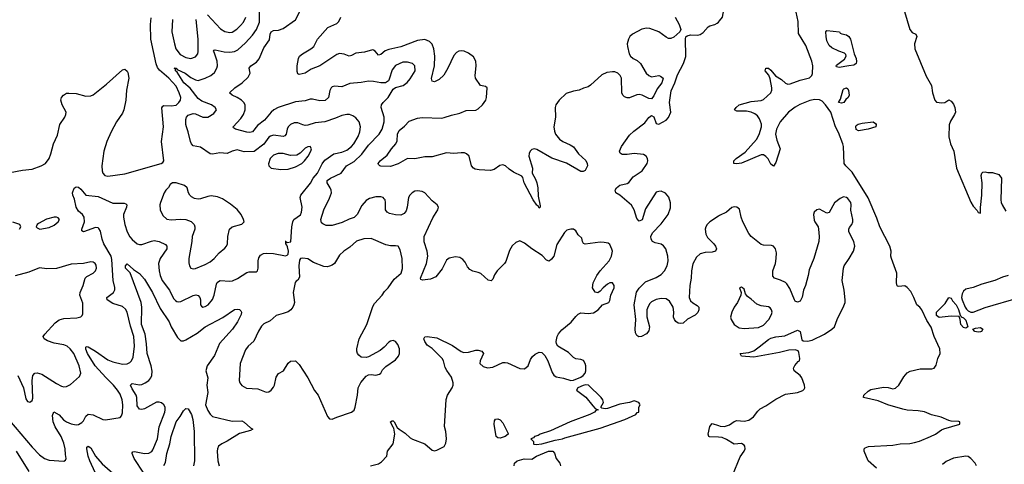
# Model space of a CAD drawing. Header units: inches. Extents: x 1834610 to 2027685, y 642842 to 774116.
# Tile 355 of 632: x 1974267 to 1982346, y 683762 to 687409. Entities that reach past the tile are written whole.
import ezdxf

# ---------------------------------------------------------------- set-up
doc = ezdxf.new("R2010")
doc.units = ezdxf.units.IN
doc.header["$MEASUREMENT"] = 0
doc.layers.add('B9678', color=7, linetype='Continuous')
doc.layers.add('B9688', color=7, linetype='Continuous')

msp = doc.modelspace()

# ---------------------------------------------------------------- linework, layer by layer
at = {"layer": 'B9678', "color": 5}
for points, elevation in [([(1977145.2, 683750), (1977210, 683764.6), (1977236.9, 683783.1), (1977279.5, 683830), (1977285.6, 683870), (1977330.6, 683929.4), (1977345.7, 684010), (1977338, 684058), (1977330, 684064.5), (1977309.7, 684110), (1977322.7, 684117.3), (1977330, 684118.4), (1977340.5, 684110), (1977364.9, 684064.9), (1977380.5, 684050), (1977430, 684017.1), (1977470, 683980.4), (1977490, 683967.4), (1977590.2, 683930.2), (1977650, 683877.3), (1977670, 683873.4), (1977690, 683879.1), (1977750, 683908), (1977763.3, 683936.7), (1977768.7, 683971.3), (1977762.5, 684030), (1977752.1, 684072.1), (1977767.3, 684292.7), (1977776.2, 684330), (1977815.8, 684390), (1977822.6, 684410), (1977823.1, 684430), (1977810, 684476), (1977770.7, 684530.7), (1977757, 684557), (1977743.7, 684610), (1977733.5, 684630), (1977650, 684713), (1977610, 684739.6), (1977590, 684769.6), (1977583.5, 684790), (1977591.5, 684808.5), (1977610, 684811.4), (1977690, 684798.4), (1977816.9, 684736.9), (1977890, 684686), (1977910, 684678.8), (1977950, 684680.6), (1978010, 684699.5), (1978030, 684699.3), (1978058, 684690), (1978073.4, 684670), (1978043.8, 684610), (1978042, 684590), (1978070, 684564.9), (1978105.6, 684554.4), (1978150, 684559.3), (1978230, 684596.4), (1978250, 684598.4), (1978270, 684594.4), (1978370, 684547.3), (1978410, 684544), (1978438, 684570), (1978459.1, 684620.9), (1978474.9, 684645.1), (1978495.3, 684664.7), (1978530, 684682), (1978550, 684679.1), (1978575.8, 684655.8), (1978599.5, 684610), (1978635.1, 684515.1), (1978650, 684494), (1978670, 684479.3), (1978730, 684468.2), (1978790, 684450.3), (1978810, 684451.4), (1978870, 684476.5), (1978890, 684490.3), (1978907.1, 684510), (1978912.9, 684530), (1978910.8, 684570.8), (1978906, 684590), (1978892.7, 684612.7), (1978870, 684621.6), (1978830, 684626.6), (1978810, 684638.4), (1978770, 684679.6), (1978683.7, 684730), (1978672.3, 684750), (1978669.6, 684770), (1978677.6, 684810), (1978687.2, 684832.8), (1978714.3, 684865.7), (1978792.4, 684927.6), (1978830, 684975.3), (1978850, 684993.7), (1978870, 685003.1), (1978930, 684998.6), (1978974.8, 685005.2), (1979012.2, 685027.8), (1979050, 685069), (1979099.5, 685090), (1979110, 685106.8), (1979117.6, 685150), (1979143.6, 685210), (1979143.6, 685230), (1979130.9, 685250.9), (1979110, 685251.5), (1979090, 685239.5), (1979053.4, 685210), (1979030, 685181.2), (1979010, 685169.3), (1978990, 685175.1), (1978967.8, 685210), (1978973.3, 685250), (1979002.6, 685310), (1979030.7, 685349.3), (1979102.6, 685430), (1979123.1, 685470), (1979129.6, 685509.6), (1979126.2, 685526.2), (1979110, 685564), (1979095.1, 685575.1), (1979062.5, 685582.5), (1979030, 685583), (1978906.6, 685566.6), (1978893.2, 685573.2), (1978884, 685590), (1978878, 685618), (1978850, 685644), (1978830, 685677.2), (1978810, 685689.4), (1978788.5, 685691.5), (1978757.6, 685682.4), (1978736.5, 685663.5), (1978674.7, 685565.3), (1978650.3, 685469.7), (1978630, 685443.7), (1978610, 685429.4), (1978590, 685435.1), (1978554.7, 685474.7), (1978469.8, 685529.8), (1978410, 685575.4), (1978370, 685594.5), (1978337.7, 685582.3), (1978306.5, 685553.5), (1978285.4, 685514.6), (1978255, 685425), (1978245.3, 685410), (1978183.9, 685350), (1978163.4, 685316.6), (1978150, 685279.3), (1978134.3, 685265.7), (1978110, 685271.2), (1978050, 685327.4), (1978030, 685336.4), (1977985.2, 685345.2), (1977960.4, 685360.4), (1977940.8, 685380.8), (1977920.8, 685420.8), (1977902, 685442), (1977877.2, 685457.2), (1977843.3, 685463.3), (1977790, 685454), (1977770, 685437.7), (1977734.3, 685365.7), (1977680.6, 685299.4), (1977638.5, 685281.5), (1977571.3, 685271.3), (1977558.9, 685278.9), (1977554.7, 685290), (1977605.4, 685410), (1977614.8, 685470), (1977609.8, 685510), (1977585.7, 685585.7), (1977585.7, 685630), (1977656.8, 685783.2), (1977699.1, 685850), (1977703.6, 685870), (1977692.7, 685890), (1977650, 685923), (1977590, 685989.7), (1977570, 686000.4), (1977530, 686005.4), (1977510, 686002), (1977486.7, 685990), (1977467.4, 685970), (1977457.3, 685950), (1977447.5, 685870), (1977438.3, 685841.7), (1977420.4, 685819.6), (1977394.9, 685805.1), (1977350, 685807), (1977300.4, 685820.4), (1977281.3, 685830), (1977268.7, 685850), (1977268.7, 685910), (1977265.1, 685930), (1977258.8, 685938.8), (1977249.8, 685949.8), (1977230, 685956.8), (1977190, 685956.8), (1977136.4, 685943.6), (1977110, 685926.3), (1977075.2, 685884.8), (1977035.3, 685810), (1977010, 685785.1), (1976970, 685773.3), (1976914.1, 685745.9), (1976830, 685721.5), (1976781.4, 685721.4), (1976753.9, 685733.9), (1976743.9, 685743.9), (1976739.1, 685770), (1976762.2, 685850), (1976810, 685945.5), (1976824.2, 685990), (1976823.4, 686010), (1976815.7, 686030), (1976789.8, 686070), (1976789.8, 686090), (1976816, 686110), (1976905.1, 686150), (1976947.4, 686210), (1977010, 686246.2), (1977073.2, 686306.8), (1977130, 686379.3), (1977215.7, 686470), (1977239.8, 686510), (1977257.3, 686570), (1977256.2, 686610), (1977232, 686690), (1977235.1, 686710), (1977249.6, 686730), (1977291.2, 686770), (1977330, 686839.1), (1977350, 686853), (1977412.1, 686867.9), (1977445.5, 686894.5), (1977470, 686923.8), (1977511.1, 686990), (1977509.6, 687029.6), (1977490, 687049.4), (1977450, 687061.6), (1977410, 687061.3), (1977350, 687032.8), (1977323.6, 686996.4), (1977299.6, 686920.4), (1977291.8, 686908.2), (1977267.6, 686892.4), (1977230, 686890.9), (1977170, 686902.8), (1977130, 686904.1), (1977070, 686892.7), (1976975.5, 686884.5), (1976910, 686856.9), (1976850, 686864.5), (1976830, 686858), (1976823, 686850), (1976811.9, 686828.1), (1976801.8, 686770), (1976773.3, 686746.7), (1976730, 686742.3), (1976670, 686757.8), (1976650, 686756.8), (1976610, 686742.8), (1976530, 686736.3), (1976387.8, 686690), (1976351.3, 686670), (1976330, 686651.3), (1976276.4, 686583.6), (1976219.4, 686540.6), (1976176.4, 686490), (1976156.4, 686483.6), (1976130, 686486.4), (1976039, 686510), (1976022.6, 686522.6), (1976019.6, 686530), (1976082, 686598), (1976103.7, 686630), (1976116.8, 686670), (1976116.4, 686710), (1976106.9, 686730), (1976087.7, 686747.7), (1976050, 686772.1), (1976009.3, 686790), (1975989.2, 686810), (1976033, 686850), (1976092.3, 686890), (1976142, 686938), (1976159.3, 686970), (1976149.5, 687010), (1976162.9, 687030), (1976210, 687061.7), (1976232.3, 687087.7), (1976270, 687179.3), (1976315.7, 687244.3), (1976321.5, 687290), (1976329.8, 687310.2), (1976350, 687320.2), (1976390, 687323), (1976430, 687335.5), (1976531.2, 687408.8), (1976611, 687569)], 240), ([(1974137.3, 684177.3), (1974370, 683903.1), (1974430, 683839.5), (1974470, 683810.3), (1974510, 683795.8), (1974630, 683787.7), (1974643.2, 683796.8), (1974649.3, 683810), (1974642.4, 683842.4), (1974640.4, 683890), (1974630, 683935.1), (1974607.9, 683990), (1974558.3, 684070), (1974541, 684110), (1974536.9, 684163.1), (1974547.8, 684192.2), (1974590, 684167.2), (1974627.5, 684127.5), (1974650, 684111.6), (1974690, 684094.4), (1974730, 684086), (1974750, 684087.5), (1974776.4, 684103.6), (1974790, 684118.7), (1974810, 684156.4), (1974830, 684173.4), (1974870, 684168.2), (1974949.6, 684130.4), (1974970, 684126.9), (1975090, 684146.4), (1975101.7, 684158.3), (1975110, 684184.7), (1975114, 684250), (1975108.3, 684290), (1975090, 684336.4), (1975070.6, 684370), (1975037, 684410), (1974973, 684473), (1974886.6, 684570), (1974823.1, 684670), (1974810, 684706.6), (1974810, 684722), (1974812.7, 684727.3), (1974830, 684725.3), (1974890, 684689.4), (1974990, 684620.1), (1975030, 684601.4), (1975110, 684582.5), (1975150, 684586), (1975170, 684596), (1975184, 684610), (1975198.7, 684641.3), (1975209.2, 684730), (1975204.2, 684810), (1975176.1, 684896.1), (1975149.3, 685009.3), (1975135.8, 685035.8), (1975110, 685055.3), (1975030, 685081.8), (1974985.6, 685110), (1974982.4, 685130), (1975035.3, 685170), (1975047.4, 685192.6), (1975047.1, 685212.9), (1975033.1, 685270), (1975022.8, 685442.8), (1975017.5, 685470), (1974956.1, 685570), (1974942.5, 685610), (1974930, 685674), (1974917.2, 685697.2), (1974910, 685702.9), (1974890, 685703.5), (1974791.3, 685670), (1974778, 685678), (1974776.2, 685690), (1974798, 685750), (1974795.6, 685790), (1974781.7, 685810), (1974750, 685837.3), (1974729.2, 685870), (1974718, 685938), (1974703.7, 685970), (1974701.2, 685990), (1974713.2, 686026.8), (1974730, 686038), (1974750, 686034), (1974770, 686019.3), (1974810.3, 685970.3), (1974910, 685957.8), (1975030, 685903.5), (1975123.4, 685903.4), (1975137.4, 685897.4), (1975144.9, 685890), (1975142, 685870), (1975119.6, 685810), (1975118.3, 685790), (1975128.4, 685730), (1975149.5, 685670), (1975170, 685629.1), (1975190, 685605.3), (1975230, 685571.4), (1975250, 685564.7), (1975270, 685564.3), (1975347.2, 685592.8), (1975370, 685596.6), (1975410.4, 685590), (1975463.8, 685563.8), (1975474.6, 685550), (1975473.4, 685530), (1975420.9, 685450), (1975406.3, 685410), (1975410.3, 685349.7), (1975420.2, 685310), (1975436.8, 685270), (1975496.5, 685190), (1975530, 685123.1), (1975544.7, 685104.7), (1975557.5, 685097.5), (1975570, 685094.2), (1975590, 685096.8), (1975690, 685145.5), (1975711.2, 685151.2), (1975730, 685146), (1975744.4, 685130), (1975750.4, 685110), (1975750.6, 685070.6), (1975758, 685058), (1975770, 685050.8), (1975790, 685055.5), (1975813.6, 685070), (1975850, 685113), (1975863.8, 685150), (1975880.8, 685239.2), (1975886.8, 685253.2), (1975897.7, 685262.3), (1975910.8, 685269.2), (1975990, 685264.1), (1976012.2, 685267.8), (1976053.2, 685286.8), (1976130, 685335.3), (1976150, 685341.3), (1976210, 685340.5), (1976218.4, 685350), (1976223, 685370), (1976224.7, 685430), (1976230, 685456), (1976243.7, 685476.3), (1976268.5, 685491.5), (1976290, 685494.6), (1976350, 685491.3), (1976447.5, 685472.5), (1976462.5, 685477.5), (1976470, 685486), (1976472, 685510), (1976465.1, 685545.1), (1976460.2, 685560.2), (1976449.3, 685570.7), (1976449.3, 685589.3), (1976446, 685590), (1976452, 685590), (1976461, 685581), (1976491.9, 685588.1), (1976499.7, 685710), (1976507.9, 685752.1), (1976516.3, 685770), (1976570, 685809.1), (1976579.8, 685830), (1976584.8, 685870), (1976568.9, 685950), (1976573.8, 685970), (1976652.2, 686067.8), (1976675.6, 686110), (1976710.6, 686150), (1976750, 686227.4), (1976770, 686256), (1976843.7, 686310), (1976910, 686322.9), (1976950, 686338.8), (1976990, 686368.2), (1977008.5, 686390), (1977043.7, 686450), (1977058.6, 686490), (1977062, 686530), (1977051.7, 686571.7), (1977023.8, 686603.8), (1977000.9, 686620.9), (1976972.1, 686632.1), (1976952.5, 686632.5), (1976910, 686623.1), (1976859.5, 686600.5), (1976769.6, 686570.4), (1976690, 686563.9), (1976630, 686543.4), (1976610, 686541.3), (1976590, 686545.4), (1976550, 686562), (1976518.3, 686561.7), (1976490.2, 686549.8), (1976470.3, 686530), (1976461.2, 686510), (1976453.8, 686470), (1976443.5, 686456.5), (1976430, 686449.9), (1976350, 686462.2), (1976325.1, 686454.9), (1976310, 686444.2), (1976270, 686388.8), (1976190, 686328.4), (1976110, 686326.1), (1976050, 686341.8), (1976010, 686331.7), (1975970, 686311), (1975910, 686317.5), (1975850, 686306), (1975830, 686309.1), (1975750, 686364.1), (1975690, 686375), (1975676.2, 686390), (1975667.5, 686410), (1975649.9, 686489.9), (1975634.5, 686530), (1975629.9, 686550), (1975629.8, 686590), (1975636.8, 686610), (1975650, 686624.7), (1975690, 686638.4), (1975710, 686635.9), (1975770, 686609.3), (1975810, 686610.2), (1975861, 686639), (1975881.6, 686670), (1975871.5, 686690), (1975841.6, 686710), (1975761.7, 686741.7), (1975730, 686763.1), (1975666.8, 686846.8), (1975613.3, 686890), (1975559.7, 686979.7), (1975546.6, 686990), (1975545.6, 687005.6), (1975535.3, 687010), (1975550, 687012.4), (1975560.2, 687000.2), (1975624.4, 686970), (1975670, 686934.5), (1975710, 686914.6), (1975730, 686910.1), (1975790, 686928.2), (1975835.8, 686950), (1975864.9, 686975.1), (1975884.5, 687010), (1975889.9, 687030), (1975887.3, 687070), (1975863.5, 687143.5), (1975857.6, 687150), (1975861.4, 687158.6), (1975870, 687161.3), (1975945.8, 687145.8), (1975990, 687143.8), (1976030, 687148.8), (1976057.5, 687162.5), (1976120.1, 687219.9), (1976177.3, 687282.7), (1976210.5, 687329.5), (1976234, 687390), (1976233.7, 687490)], 260), ([(1974190, 686155.9), (1974290, 686175.2), (1974370, 686182.9), (1974442, 686210), (1974477.6, 686230), (1974508, 686270), (1974523, 686310), (1974544.7, 686390), (1974577, 686463), (1974595.8, 686550), (1974638.4, 686610), (1974645.1, 686630), (1974647, 686650), (1974615.6, 686710), (1974604.7, 686750), (1974609.7, 686770), (1974626.3, 686790), (1974650, 686805.7), (1974670, 686807.6), (1974730, 686802.6), (1974810, 686781.7), (1974850, 686784.2), (1974870, 686793.7), (1974980.4, 686879.6), (1975110, 686998.8), (1975130, 687002.8), (1975150, 686986), (1975155.3, 686975.3), (1975162.4, 686930), (1975144.2, 686830), (1975138.3, 686750), (1975120.9, 686670), (1975110, 686642.7), (1975060.3, 686570), (1975016.9, 686490), (1974983.2, 686410), (1974956.9, 686330), (1974939.6, 686210), (1974942.6, 686170), (1974948.9, 686150), (1974966, 686130), (1974990, 686125), (1975130, 686144.4), (1975428, 686230), (1975442, 686238), (1975449.3, 686250.7), (1975431.7, 686410), (1975447.7, 686530), (1975433.8, 686686.2), (1975440.5, 686699.5), (1975450, 686704.9), (1975510, 686702.2), (1975550, 686709.1), (1975573.8, 686730), (1975585.8, 686750), (1975588.2, 686770), (1975575.7, 686810), (1975550, 686862.6), (1975490, 686930.4), (1975414.8, 686994.8), (1975397.6, 687017.6), (1975385.7, 687045.7), (1975343.2, 687250), (1975339.9, 687370), (1975344.7, 687424.7)], 280), ([(1975809.2, 687450), (1975913.9, 687333.9), (1975951, 687311), (1975990, 687303.9), (1976010, 687306.9), (1976048.6, 687331.4), (1976078.8, 687361.2), (1976102.9, 687390), (1976123.7, 687430)], 280), ([(1979645.4, 687430), (1979676.9, 687370), (1979690.6, 687329.4), (1979682.8, 687310), (1979634.9, 687265.1), (1979610, 687254.7), (1979590, 687256), (1979570, 687264.8), (1979510, 687308.8), (1979436.5, 687336.5), (1979410, 687339.6), (1979372.2, 687330), (1979294.9, 687290), (1979272.8, 687270), (1979261.8, 687250), (1979252.1, 687210), (1979254, 687190), (1979268.3, 687130), (1979279.1, 687110), (1979300.3, 687090), (1979333.1, 687073.1), (1979361.6, 687050), (1979408.1, 686970), (1979430, 686950.3), (1979450, 686941.6), (1979510.3, 686950.3), (1979525.8, 686945.8), (1979546, 686930), (1979536.3, 686890), (1979496.9, 686843.1), (1979470, 686784), (1979450, 686759), (1979430, 686761.2), (1979373.2, 686790), (1979350, 686795.3), (1979330, 686792.9), (1979270, 686768.7), (1979250, 686768.6), (1979230, 686776.9), (1979215.8, 686790), (1979207, 686810), (1979204.7, 686930), (1979194.1, 686950), (1979175, 686970), (1979150, 686980.2), (1979130, 686982.4), (1979084.7, 686975.3), (1979044.6, 686955.4), (1978950, 686871.2), (1978930, 686858.3), (1978893, 686847), (1978858.8, 686830), (1978810, 686823.1), (1978750, 686803.8), (1978693.4, 686750), (1978666.9, 686710), (1978661.2, 686690), (1978663.6, 686610), (1978648.5, 686530), (1978654.2, 686494.2), (1978663.9, 686470), (1978697.3, 686430), (1978722.3, 686410), (1978783.8, 686383.8), (1978810, 686364.9), (1978851.6, 686310), (1978913.3, 686253.3), (1978923.5, 686230), (1978925.6, 686210), (1978907.9, 686172.1), (1978890, 686163.9), (1978870, 686165), (1978753.3, 686233.3), (1978633.6, 686273.6), (1978510, 686343.8), (1978490, 686348.4), (1978470, 686343.6), (1978456.4, 686330), (1978447.5, 686312.5), (1978445.3, 686290), (1978473.8, 686190), (1978471.8, 686150), (1978499.5, 686099.5), (1978509.4, 686070), (1978517.1, 686030), (1978520.5, 685960.5), (1978537.5, 685882.5), (1978538, 685870), (1978530, 685864), (1978521.5, 685881.5), (1978510, 685887.3), (1978479.8, 685930), (1978406.2, 686070), (1978394.3, 686114.3), (1978385.7, 686125.7), (1978318.4, 686158.4), (1978282.2, 686182.2), (1978252.7, 686210), (1978230, 686217.2), (1978207.8, 686212.2), (1978159.8, 686180.2), (1978130, 686172.5), (1978036.2, 686176.2), (1978002.8, 686182.8), (1977989.8, 686190), (1977974.1, 686210), (1977953.8, 686290), (1977933, 686310), (1977916.4, 686316.4), (1977890, 686317.8), (1977830, 686310.6), (1977770, 686316.5), (1977650, 686284.5), (1977590, 686284.2), (1977510, 686267.3), (1977450, 686269.6), (1977373.7, 686226.3), (1977310, 686204), (1977230, 686208.2), (1977222, 686210), (1977210, 686222), (1977208, 686230), (1977225.6, 686250), (1977283.3, 686296.7), (1977318.7, 686350), (1977352, 686390), (1977364.6, 686415.4), (1977368.1, 686470), (1977380, 686500), (1977424.9, 686535.1), (1977462.7, 686577.3), (1977530, 686600.7), (1977570, 686607.5), (1977730, 686601.8), (1977750, 686605.7), (1977810, 686627.1), (1977878, 686642), (1977930, 686664.4), (1978010, 686667.8), (1978030, 686676.5), (1978064, 686710), (1978092.2, 686750), (1978097.7, 686770), (1978102, 686850), (1978090, 686862), (1978048.3, 686868.3), (1978007.6, 686930), (1978003.5, 686950), (1978013.6, 687030), (1978008.9, 687070), (1977990, 687104.7), (1977950, 687135.6), (1977913.2, 687150), (1977890, 687153.3), (1977869.3, 687150.7), (1977850, 687138.7), (1977830, 687116.2), (1977780.2, 687010), (1977746.1, 686953.9), (1977710, 686918.4), (1977670, 686899.1), (1977650, 686904.5), (1977647.1, 686927.1), (1977669.9, 687030.1), (1977673.5, 687110), (1977664.9, 687170), (1977650, 687207), (1977630, 687229.1), (1977590, 687245.3), (1977530, 687239.3), (1977393.5, 687186.5), (1977295.2, 687164.8), (1977266.9, 687153.1), (1977230, 687123.9), (1977210, 687118.9), (1977184.2, 687150), (1977170, 687160.2), (1977160.6, 687160.6), (1977096.5, 687143.5), (1977026.2, 687133.8), (1976990, 687115.6), (1976970, 687110.5), (1976930, 687125.5), (1976890, 687131.1), (1976870, 687123), (1976730.4, 687029.6), (1976657.2, 687002.8), (1976610, 686969.8), (1976560.7, 686960.7), (1976550, 686964), (1976543, 686983), (1976544, 687030), (1976553.6, 687090), (1976562.9, 687110), (1976587.6, 687130), (1976657, 687170), (1976679.5, 687190), (1976711.8, 687250), (1976794, 687346), (1976870, 687377.6), (1976886.6, 687393.4), (1976902, 687430)], 220), ([(1975520.1, 687410), (1975516, 687310), (1975536, 687210), (1975549.4, 687170), (1975584.8, 687124.8), (1975630, 687098.8), (1975670, 687090.2), (1975710, 687104.4), (1975728.8, 687130), (1975732.4, 687147.6), (1975731.3, 687248.7), (1975713.8, 687410)], 280), ([(1980000, 685796.4), (1979930, 685751.6), (1979908.4, 685730), (1979895.9, 685710), (1979890.2, 685690), (1979896.2, 685650), (1979910, 685622.6), (1979963.6, 685570), (1979977.3, 685550), (1979983.1, 685530), (1979974.9, 685510), (1979950, 685502.5), (1979890, 685499.5), (1979850, 685488.7), (1979819, 685461), (1979790, 685405.1), (1979778.6, 685350), (1979777.2, 685290), (1979764.5, 685230), (1979761.1, 685130), (1979770, 685103.6), (1979790, 685085.6), (1979825.7, 685065.7), (1979839.6, 685050), (1979839.7, 685030), (1979830, 685006), (1979810, 684986), (1979747.6, 684952.4), (1979710, 684919.6), (1979690, 684916.4), (1979670, 684921), (1979650, 684934.7), (1979639.2, 684950), (1979632.8, 684970), (1979635, 685010), (1979629.8, 685050), (1979599.2, 685099.2), (1979570, 685118.2), (1979530, 685120.7), (1979490, 685114.3), (1979450, 685093.8), (1979438, 685082), (1979422.3, 685057.7), (1979413.6, 685030), (1979411.8, 684971.8), (1979435.3, 684890), (1979430, 684857.2), (1979410, 684832), (1979370, 684809.6), (1979347.5, 684807.5), (1979330, 684817.2), (1979320.6, 684840.6), (1979316, 684870), (1979323.1, 684950), (1979309.8, 685069.8), (1979327.2, 685172.8), (1979350, 685207.6), (1979402, 685258), (1979490, 685294.8), (1979530, 685319.2), (1979558.1, 685350), (1979580.4, 685390), (1979586.8, 685430), (1979584.1, 685470), (1979567.2, 685530), (1979550, 685553.7), (1979530, 685567.1), (1979479.9, 685579.9), (1979460.3, 685590), (1979447.7, 685610), (1979446.6, 685630), (1979459.2, 685660.8), (1979530, 685734.7), (1979586.6, 685810), (1979605.8, 685865.8), (1979606.6, 685906.6), (1979592.8, 685952.8), (1979564.7, 685984.7), (1979530, 686001.1), (1979510, 686000.4), (1979490, 685993.5), (1979402.8, 685857.2), (1979373, 685767), (1979350, 685757), (1979330, 685779.5), (1979308.1, 685850), (1979287, 685887), (1979189.8, 685969.8), (1979159.5, 685990), (1979151.5, 686010), (1979162.6, 686030), (1979190, 686052.6), (1979250, 686065.4), (1979266.2, 686073.8), (1979299.8, 686120.2), (1979374, 686170), (1979416.4, 686230), (1979422, 686250), (1979418, 686270), (1979406.9, 686290), (1979384, 686304), (1979310, 686310.7), (1979250, 686302.2), (1979210, 686302.9), (1979194, 686314), (1979189.7, 686330), (1979203.5, 686370), (1979270, 686462), (1979305.3, 686494.7), (1979396, 686564), (1979430, 686607.3), (1979450, 686622.8), (1979470, 686611), (1979490, 686558), (1979510, 686550.7), (1979570, 686586), (1979590, 686605.7), (1979608.7, 686650), (1979598, 686730), (1979613.6, 686826.4), (1979642.6, 686890), (1979664.1, 686955.9), (1979714, 687050), (1979731.9, 687108.1), (1979729.3, 687250.7), (1979732.9, 687267.1), (1979743.2, 687276.8), (1979770, 687284.9), (1979830, 687281.7), (1979850, 687286.3), (1979875.3, 687304.7), (1979915.6, 687350), (1979930, 687359), (1979970, 687369.2), (1979990, 687379.6), (1980000, 687389)], 220), ([(1974265.2, 685690), (1974277.2, 685710), (1974268.9, 685728.9), (1974210, 685749.2)], 280), ([(1974252, 684490), (1974299.5, 684390), (1974318, 684298), (1974330, 684278), (1974350, 684271.3), (1974370, 684286), (1974375.6, 684304.4), (1974368.5, 684448.5), (1974374.5, 684490), (1974390, 684508.9), (1974410, 684513), (1974450, 684502), (1974570, 684424), (1974610, 684402.6), (1974630, 684398), (1974650, 684400.3), (1974684.6, 684415.4), (1974758.9, 684481.1), (1974767.8, 684510), (1974754.5, 684570), (1974710, 684669.6), (1974681.1, 684710), (1974657.6, 684730), (1974630, 684742.7), (1974550, 684756.8), (1974496, 684776), (1974467.8, 684790), (1974459.1, 684810), (1974471.9, 684830), (1974557.5, 684922.5), (1974590, 684947.9), (1974630, 684958), (1974736.2, 684963.8), (1974768.3, 684971.7), (1974778.5, 684981.5), (1974785.1, 684994.9), (1974786.2, 685013.8), (1974783.8, 685083.8), (1974760.4, 685150), (1974762.2, 685170), (1974787.7, 685230), (1974804.7, 685290), (1974817.2, 685302.8), (1974870.7, 685329.3), (1974890, 685348.4), (1974898.3, 685370), (1974894.9, 685394.9), (1974886, 685410), (1974870, 685418.7), (1974850, 685422.4), (1974789.5, 685409.5), (1974690, 685403.9), (1974570, 685369), (1974490, 685365.3), (1974430, 685373.6), (1974342.9, 685337.1), (1974230, 685307.6)], 280), ([(1975284.2, 683690), (1975206.9, 683810), (1975189, 683850), (1975190, 683856), (1975195.3, 683864.7), (1975210, 683867.6), (1975290, 683851.1), (1975327.7, 683852.3), (1975350, 683866.7), (1975359.9, 683880.1), (1975396.5, 683970), (1975410.6, 684070), (1975456.5, 684190), (1975461.5, 684210), (1975460.3, 684230), (1975449.8, 684249.8), (1975430, 684265.1), (1975410, 684271.6), (1975390, 684271.7), (1975290, 684216.4), (1975270, 684211.2), (1975250, 684213.3), (1975230, 684241.2), (1975227.8, 684310), (1975221.8, 684330), (1975190, 684379.7), (1975177.4, 684410), (1975190, 684424.9), (1975250, 684413.7), (1975270, 684417.3), (1975296.8, 684430), (1975325.3, 684450), (1975343.1, 684470), (1975350.7, 684490), (1975353.4, 684526.6), (1975346.5, 684570), (1975312, 684670), (1975308.3, 684750), (1975295.5, 684830), (1975267.1, 684910), (1975267.9, 685050), (1975263.6, 685090), (1975172.9, 685332.9), (1975136, 685370), (1975134, 685390), (1975150, 685406), (1975199.9, 685359.9), (1975250, 685327.2), (1975290, 685281.5), (1975356, 685170), (1975419, 685039), (1975493.8, 684930), (1975510.3, 684890), (1975561.6, 684801.6), (1975590, 684775.5), (1975610, 684774.5), (1975630, 684782.7), (1975722.3, 684837.7), (1975790, 684889.4), (1975933.9, 684966.1), (1976030, 685030.5), (1976050, 685034.9), (1976070, 685032.7), (1976082, 685022), (1976087.3, 685010), (1976084.4, 684990), (1976055, 684930), (1976013.4, 684870), (1975906.7, 684753.3), (1975864.7, 684655.3), (1975805.7, 684570), (1975795.3, 684530), (1975810.4, 684470), (1975802.6, 684410), (1975811.3, 684350), (1975792.3, 684250), (1975810, 684202.6), (1975830, 684172), (1975850, 684154.3), (1976010, 684116.9), (1976090, 684118.3), (1976110, 684107.2), (1976160.8, 684060.8), (1976178.8, 684050), (1976161.6, 684038.4), (1976070, 684013.3), (1975970, 683951.6), (1975924.9, 683930), (1975899.5, 683910), (1975889, 683890), (1975886.3, 683870), (1975894, 683790), (1975904.6, 683750)], 240), ([(1975450, 683752.4), (1975462.3, 683777.7), (1975473.3, 683850), (1975500.2, 683930), (1975510.6, 683990), (1975549.8, 684110), (1975584.7, 684155.3), (1975610, 684201), (1975630, 684221), (1975650, 684218), (1975676.4, 684170), (1975688.3, 684128.3), (1975698, 684030), (1975702.5, 683790), (1975693, 683750)], 220), ([(1980000, 683983.3), (1979927.8, 683987.8), (1979922.7, 683990), (1979916.3, 684010), (1979930, 684070.8), (1979950, 684095.8), (1980000, 684079.6)], 220), ([(1974239, 683870), (1974342.5, 683702.5)], 240), ([(1974917.6, 683630), (1974841.4, 683790), (1974828.1, 683830), (1974816.9, 683890), (1974818, 683902), (1974829.5, 683910.5), (1974850, 683895.8), (1974890.1, 683830), (1974944.9, 683764.9), (1975122.2, 683610)], 240), ([(1978323.8, 683750), (1978326.6, 683770), (1978349.2, 683790), (1978406.4, 683806.4), (1978470, 683804.9), (1978508.3, 683830), (1978606.4, 683870), (1978642.4, 683870), (1978654.2, 683854.2), (1978669.1, 683810), (1978697.6, 683770), (1978704.9, 683750)], 220)]:
    msp.add_lwpolyline(points, dxfattribs=dict(at, elevation=elevation))
for points, elevation in [([(1976650, 686369), (1976630, 686366.6), (1976610, 686356.2), (1976567.2, 686312.8), (1976541.3, 686298.7), (1976490, 686294.4), (1976430, 686310.6), (1976387.8, 686312.2), (1976350, 686297.2), (1976321.8, 686270), (1976307.5, 686227.5), (1976310.3, 686210.3), (1976330, 686192.4), (1976410, 686180.4), (1976470, 686183.8), (1976530, 686201.7), (1976581.6, 686230), (1976604.2, 686250), (1976634.3, 686290), (1976656.3, 686330), (1976660.9, 686350)], 280), ([(1975521, 686070), (1975502.6, 686057.4), (1975487.8, 686032.2), (1975464.9, 686010), (1975452.2, 685990), (1975422, 685910), (1975418, 685890), (1975420.3, 685850), (1975441.8, 685801.8), (1975473, 685773), (1975510, 685766.3), (1975585.9, 685774.1), (1975630, 685769.3), (1975673.2, 685753.2), (1975697.8, 685730), (1975705, 685710), (1975704.2, 685690), (1975681.4, 685630), (1975680.2, 685590), (1975655.8, 685450), (1975654.9, 685414.9), (1975659.1, 685390), (1975670, 685371), (1975690, 685365.5), (1975710, 685368.2), (1975790, 685400.3), (1975830, 685423.1), (1975863.6, 685450), (1975904.4, 685495.6), (1975950, 685534.4), (1975964.2, 685550), (1975970.9, 685569.1), (1975975.6, 685630), (1975988.2, 685691.8), (1976010, 685708.9), (1976090, 685731.5), (1976108.5, 685750), (1976104.5, 685770), (1976084.1, 685810), (1976051.3, 685851.3), (1975996.7, 685896.7), (1975930, 685939.6), (1975890, 685956.9), (1975836.7, 685963.3), (1975810, 685959.8), (1975750, 685940.9), (1975730, 685938), (1975702.2, 685942.2), (1975675.9, 685955.9), (1975662.4, 685970), (1975651.2, 685990), (1975640.5, 686030), (1975620.5, 686050), (1975550.3, 686069.7)], 280), ([(1974549.7, 685789.7), (1974487.8, 685772.2), (1974421.6, 685738.4), (1974410.4, 685730), (1974402.4, 685710), (1974410, 685701.6), (1974431.8, 685691.8), (1974510, 685705), (1974550, 685723.2), (1974582.4, 685750), (1974593, 685770), (1974583.9, 685783.9), (1974569.7, 685789.7)], 280), ([(1977150, 685614.5), (1977090, 685610.8), (1977030, 685593.1), (1976976.1, 685543.9), (1976927, 685510), (1976890, 685476.3), (1976850.2, 685409.8), (1976830, 685395.8), (1976808.1, 685388.1), (1976790, 685383.1), (1976763.3, 685383.3), (1976678.6, 685418.6), (1976630, 685446.2), (1976590, 685453.7), (1976570.4, 685449.6), (1976563.4, 685436.6), (1976558, 685390), (1976562, 685298), (1976550, 685272.7), (1976535.5, 685264.5), (1976527.2, 685252.8), (1976512, 685170), (1976520.9, 685090), (1976517.4, 685070), (1976507.4, 685050), (1976490.9, 685029.1), (1976470, 685013.3), (1976430, 684998), (1976370, 684983.7), (1976322.3, 684937.7), (1976270, 684913), (1976250, 684894), (1976225.3, 684854.7), (1976187.3, 684772.7), (1976141.3, 684730), (1976118.6, 684701.4), (1976074.7, 684590), (1976067.6, 684450), (1976074, 684430), (1976089, 684409), (1976127.3, 684387.3), (1976222, 684382), (1976290, 684352.7), (1976310, 684357.1), (1976330, 684370.4), (1976350, 684393.4), (1976358.9, 684410), (1976370, 684478), (1976390, 684507.3), (1976431.8, 684528.2), (1976469.6, 684590.4), (1976490, 684607.3), (1976530.4, 684610.4), (1976560.9, 684580.9), (1976630.6, 684470), (1976687.1, 684367.1), (1976714.8, 684330), (1976793.5, 684153.5), (1976810, 684136.3), (1976830, 684132.7), (1976870, 684148.8), (1976989.7, 684190.3), (1977010, 684207.3), (1977018.7, 684230), (1977038, 684330), (1977043, 684390), (1977066.1, 684433.9), (1977110, 684484.9), (1977130, 684497.1), (1977150, 684499.5), (1977190, 684494), (1977218.3, 684501.7), (1977229.6, 684510), (1977243.6, 684536.4), (1977270, 684564.9), (1977350, 684619.5), (1977374.7, 684650), (1977382.4, 684670), (1977382.9, 684710), (1977370, 684744), (1977350, 684769.3), (1977330, 684777), (1977310, 684772.3), (1977296.7, 684763.3), (1977257.3, 684722.7), (1977223.9, 684696.1), (1977130, 684642.4), (1977110, 684636.9), (1977070, 684642), (1977050, 684656), (1977039.5, 684670), (1977033.6, 684690), (1977032.8, 684710), (1977051.9, 684790), (1977116.3, 684910), (1977163.7, 685056.3), (1977179.2, 685080.8), (1977242.2, 685150), (1977260.7, 685179.3), (1977290.9, 685209.1), (1977340.4, 685279.6), (1977397.2, 685330), (1977408.1, 685368.1), (1977406.3, 685450), (1977390, 685521.2), (1977371.8, 685550), (1977350, 685554.7), (1977310, 685553.6), (1977270, 685562.9)], 260), ([(1978910, 684413.7), (1978890, 684409.6), (1978846.8, 684390), (1978836, 684370), (1978913.5, 684313.5), (1978970, 684240.7), (1978990, 684221), (1979012, 684210), (1978995.5, 684204.5), (1978982, 684190), (1978944.9, 684170), (1978783.7, 684110), (1978622.3, 684037.7), (1978538.8, 684010), (1978521.7, 683998.3), (1978491.3, 683990), (1978482, 683978), (1978462, 683970), (1978482, 683950), (1978482, 683930), (1978486.8, 683926.8), (1978504.5, 683924.5), (1978550, 683929.3), (1978660.7, 683959.3), (1978720.9, 683970), (1978741.1, 683978.9), (1979030, 684058.4), (1979233.2, 684130), (1979322, 684170), (1979334, 684186), (1979346, 684190), (1979348, 684230), (1979358, 684250), (1979356.4, 684256.4), (1979346, 684270), (1979310, 684282), (1979270, 684269), (1979190, 684256), (1979090, 684220.7), (1979070, 684218), (1979042.7, 684222.7), (1979035.3, 684230), (1979057.2, 684270), (1979052.7, 684290), (1979038, 684310), (1978932.7, 684410)], 240), ([(1978210, 683977.5), (1978190, 683979.3), (1978176, 683990), (1978161.1, 684090), (1978162, 684118), (1978170, 684133.4), (1978190, 684135.8), (1978210, 684128), (1978230, 684102), (1978274, 684014), (1978274.7, 684010), (1978250, 683989)], 220)]:
    msp.add_lwpolyline(points, close=True, dxfattribs=dict(at, elevation=elevation))
at = {"layer": 'B9688', "color": 5}
for points, elevation in [([(1980000, 687389), (1980010, 687398.3), (1980032.9, 687430), (1980044.8, 687490), (1980042.5, 687530), (1980033.9, 687553.9), (1980000, 687611.4)], 220), ([(1981298.3, 683730), (1981229.7, 683790), (1981196, 683870), (1981197.2, 683890), (1981203.3, 683896.7), (1981232.3, 683907.7), (1981430, 683918.3), (1981491.1, 683928.9), (1981570, 683931.4), (1981610, 683940.2), (1981650, 683951.6), (1981739.7, 683990), (1981780.5, 684010), (1981830, 684045), (1981850, 684053.8), (1981981.2, 684090), (1981981.2, 684110), (1981973.5, 684113.5), (1981910, 684115.4), (1981890, 684120.5), (1981827.3, 684150), (1981748.5, 684168.5), (1981690, 684192.5), (1981640.3, 684200.3), (1981550, 684205.4), (1981512.9, 684212.9), (1981390, 684251.1), (1981310, 684281.7), (1981189.7, 684310), (1981194, 684330), (1981230, 684362.8), (1981250, 684374.5), (1981353.9, 684393.9), (1981392.2, 684392.2), (1981430, 684382), (1981454.2, 684385.8), (1981479.3, 684410), (1981521.7, 684478.3), (1981550, 684511.3), (1981573.8, 684526.2), (1981656, 684544), (1981750, 684544.9), (1981769.7, 684550.3), (1981785.6, 684574.4), (1981800.3, 684630), (1981819.5, 684670), (1981817.5, 684710), (1981771.5, 684810), (1981745.9, 684885.9), (1981710, 684940.5), (1981668.6, 685030), (1981651.7, 685051.7), (1981627, 685070), (1981604.4, 685130), (1981578.6, 685178.6), (1981550, 685213.2), (1981530, 685226.3), (1981481.5, 685221.5), (1981470, 685222), (1981466.5, 685226.5), (1981462.3, 685250), (1981463.5, 685330), (1981419.6, 685450), (1981415.3, 685470), (1981418.1, 685510), (1981405.3, 685550), (1981323.8, 685710), (1981300, 685780), (1981227.9, 685947.9), (1981098.6, 686158.6), (1981045.6, 686210), (1981031.7, 686230), (1981025.7, 686370), (1981020.2, 686390), (1980984.2, 686484.2), (1980961.3, 686530), (1980922.1, 686650), (1980879.5, 686710), (1980850, 686739.6), (1980830, 686751.8), (1980790, 686753.7), (1980750, 686745.5), (1980666.9, 686713.1), (1980629.1, 686690.9), (1980575, 686650), (1980507.5, 686572.5), (1980475.4, 686510), (1980469.6, 686470), (1980480.1, 686420.1), (1980507.8, 686350), (1980470, 686237.2), (1980451.8, 686208.2), (1980430, 686224), (1980407.2, 686267.2), (1980390, 686287.7), (1980370, 686299.4), (1980350, 686301), (1980190, 686232.5), (1980150, 686226.8), (1980126, 686230), (1980127.1, 686250), (1980146.2, 686270), (1980218.6, 686321.4), (1980313.4, 686426.6), (1980333.1, 686466.9), (1980352.8, 686530), (1980352.5, 686552.5), (1980336.9, 686596.9), (1980319.7, 686619.7), (1980298, 686638), (1980270, 686649.3), (1980230, 686657.7), (1980150, 686659.5), (1980133.2, 686670), (1980146, 686690), (1980170, 686710.3), (1980270, 686738.7), (1980350, 686746.1), (1980370, 686753.4), (1980429.2, 686810), (1980437.3, 686830), (1980438, 686850), (1980424.8, 686924.8), (1980413.8, 686953.8), (1980384.2, 686990), (1980388.7, 687010), (1980410.2, 687010.2), (1980430, 686995.8), (1980468.6, 686948.6), (1980518.1, 686918.1), (1980550, 686888.1), (1980570, 686880.2), (1980590, 686881.7), (1980670, 686912), (1980747.8, 686932.2), (1980766.6, 686950), (1980772.8, 686967.2), (1980775, 687030), (1980766.1, 687070), (1980718.6, 687198.6), (1980657, 687297), (1980653.2, 687393.2), (1980629.3, 687509.3)], 180), ([(1981505.6, 687550), (1981569.3, 687329.3), (1981590, 687304.9), (1981618.8, 687290), (1981628.2, 687270), (1981610.2, 687210), (1981612.6, 687170), (1981705.9, 686945.9), (1981748.3, 686870), (1981757.6, 686810), (1981776.9, 686750), (1981790, 686733.7), (1981834.2, 686725.8), (1981858, 686730), (1981890, 686751), (1981910, 686741), (1981930, 686716), (1981940.5, 686690), (1981944.9, 686650), (1981938, 686630), (1981904.1, 686575.9), (1981892.3, 686547.7), (1981891.3, 686448.7), (1981904.8, 686390), (1981932.2, 686330), (1981954.6, 686190), (1982070, 685913.1), (1982090, 685879.5), (1982122.8, 685842.8), (1982130, 685826.8), (1982150, 685822), (1982149.3, 685869.3), (1982161, 685970), (1982162.9, 686070), (1982157.2, 686130), (1982162, 686150), (1982170, 686158), (1982190, 686161), (1982210, 686156), (1982250, 686156), (1982299.8, 686139.8), (1982322.8, 686110), (1982317.3, 685930), (1982318.8, 685910), (1982326.8, 685890), (1982357.5, 685837.5)], 180), ([(1980000, 684079.6), (1980014.8, 684074.8), (1980050, 684072.5), (1980090, 684085), (1980130, 684113.8), (1980150, 684121.2), (1980210, 684116.9), (1980250, 684123.6), (1980289.1, 684150.9), (1980322.1, 684197.9), (1980342, 684218), (1980390, 684242), (1980470, 684297.3), (1980550, 684336.5), (1980648.6, 684351.4), (1980692.3, 684367.7), (1980702.9, 684377.1), (1980709.4, 684390), (1980705.6, 684410), (1980683.1, 684470), (1980670, 684490.6), (1980622.6, 684530), (1980615.3, 684550), (1980626.2, 684573.8), (1980654.7, 684605.3), (1980664.5, 684610), (1980669.3, 684630), (1980660.2, 684680.2), (1980653.4, 684693.4), (1980630, 684700.5), (1980577.6, 684697.6), (1980501, 684679), (1980290, 684641.1), (1980190, 684648.9), (1980177.2, 684670), (1980250, 684679.7), (1980290, 684693.6), (1980335.5, 684724.5), (1980410, 684785.6), (1980430, 684796.6), (1980470, 684808.3), (1980544.3, 684815.7), (1980650, 684862.8), (1980670.7, 684850.7), (1980684.2, 684784.2), (1980695.8, 684775.8), (1980730, 684771.6), (1980770, 684781.5), (1980870.4, 684829.6), (1980931.6, 684870), (1980951.6, 684890), (1980973.6, 684950), (1981030, 685062), (1981038.7, 685090), (1981040.8, 685110), (1981030.7, 685190), (1981015, 685270), (1981026.4, 685370), (1981031.9, 685390), (1981073.8, 685450), (1981107.9, 685510), (1981119.3, 685550), (1981111, 685590), (1981069.8, 685670), (1981068.8, 685690), (1981074.4, 685705.6), (1981094.5, 685730), (1981103.9, 685750), (1981103.5, 685770), (1981086.5, 685846.5), (1981089.8, 685890), (1981085.3, 685910), (1981062.4, 685942.4), (1981050, 685951.1), (1981025.1, 685954.9), (1980997.8, 685942.2), (1980953, 685907), (1980910, 685826.6), (1980890, 685822.9), (1980830, 685854.7), (1980807.3, 685850), (1980785.3, 685830), (1980779.5, 685810), (1980785.7, 685765.7), (1980790.4, 685750), (1980818, 685710), (1980822.4, 685690), (1980826.5, 685630), (1980822.8, 685590), (1980783.6, 685450), (1980743.5, 685356.5), (1980736.5, 685310), (1980715.2, 685230), (1980698.6, 685190), (1980687.2, 685132.8), (1980670, 685100.9), (1980650, 685091.6), (1980630, 685100.5), (1980623.5, 685110), (1980585.2, 685205.2), (1980561.9, 685241.9), (1980550, 685252.7), (1980510, 685273.5), (1980460.7, 685290), (1980446, 685306), (1980447.5, 685350), (1980468.1, 685410), (1980475, 685450), (1980476.5, 685496.5), (1980469.6, 685530), (1980450.8, 685550.8), (1980435.6, 685555.6), (1980370, 685558.3), (1980350, 685564), (1980269.8, 685629.8), (1980250, 685654.5), (1980200.6, 685750), (1980185.3, 685790), (1980173.9, 685853.9), (1980150, 685871), (1980130, 685873.5), (1980110, 685867.8), (1980066, 685830), (1980010, 685802.8), (1980000, 685796.4)], 220), ([(1982377.8, 685310), (1982330, 685297.5), (1982268, 685270), (1982160.9, 685239.1), (1982090, 685212.8), (1982030, 685198.6), (1982010, 685182), (1981998.8, 685161.2), (1981995.6, 685130), (1982001.1, 685110), (1982023.7, 685050), (1982034.3, 685034.3), (1982050, 685019.6), (1982070, 685010.9), (1982090, 685009.7), (1982190, 685048.1), (1982469.5, 685129.5)], 180), ([(1980115.8, 683670), (1980178, 683822), (1980210.9, 683870), (1980218.7, 683890), (1980216.4, 683910), (1980210, 683919.7), (1980190, 683932), (1980130, 683928.3), (1980066.6, 683966.6), (1980030, 683981.4), (1980000, 683983.3)], 220), ([(1982116.8, 683750), (1982106.4, 683770), (1982072.2, 683810), (1982050, 683824.8), (1982030, 683829), (1981930, 683812), (1981870, 683785.2), (1981839.6, 683760.4)], 180)]:
    msp.add_lwpolyline(points, dxfattribs=dict(at, elevation=elevation))
for points, elevation in [([(1980990, 687017), (1980970, 687021.2), (1980966.3, 687030), (1980970, 687034.9), (1981033.7, 687086.3), (1981049.4, 687110), (1981044.1, 687124.1), (1981033.6, 687133.6), (1980988.7, 687150), (1980930, 687179), (1980910, 687197.2), (1980890, 687235.3), (1980883, 687270), (1980881.2, 687310), (1980890, 687321), (1980994, 687310), (1980998, 687298), (1981012, 687292), (1981050, 687286), (1981070, 687272), (1981084.7, 687250), (1981112.8, 687130), (1981128.9, 687090), (1981132.6, 687067.4), (1981130, 687049.5), (1981119, 687041), (1981110, 687035.6), (1981070, 687029.7)], 160), ([(1981010, 686724.2), (1980984.5, 686730), (1981002.9, 686757.1), (1981024.9, 686835.1), (1981030, 686842), (1981050.7, 686850.7), (1981062, 686842), (1981067.7, 686827.7), (1981074, 686790), (1981064, 686770), (1981046, 686754), (1981030, 686729.7)], 160), ([(1981150, 686497), (1981130, 686509.6), (1981127.6, 686532.4), (1981130, 686541), (1981146.8, 686553.2), (1981179.3, 686560.7), (1981270, 686570.5), (1981290, 686558), (1981294.9, 686550), (1981290.3, 686530), (1981230, 686509.8)], 160), ([(1980190, 685215.3), (1980174, 685210), (1980186, 685170), (1980184, 685150), (1980157, 685090), (1980130, 685052), (1980108.8, 685010), (1980100.4, 684970), (1980103.8, 684950), (1980130, 684907.7), (1980170, 684880.3), (1980210, 684876.5), (1980330, 684882.8), (1980370, 684904.4), (1980412.4, 684950), (1980435.4, 684990), (1980439.7, 685010), (1980435.6, 685030), (1980424.9, 685044.9), (1980410, 685053.6), (1980350, 685061.1), (1980316.5, 685076.5), (1980270, 685116.9), (1980238, 685138), (1980220.9, 685160.9), (1980210, 685198), (1980198, 685210)], 240), ([(1982030, 684878), (1982010, 684884.5), (1981988.2, 684908.2), (1981983.7, 684950), (1981974, 684974), (1981910, 684978), (1981810, 684965.3), (1981790, 684982.9), (1981790, 685010.4), (1981859.4, 685080.6), (1981890, 685131.5), (1981910, 685125.5), (1981921.7, 685101.7), (1981950, 685070.2), (1981970, 685031.7), (1981984, 684984), (1981990, 684981), (1981992.5, 684972.5), (1982010, 684963.8), (1982030, 684943.1), (1982046.8, 684890)], 160), ([(1982130, 684845.8), (1982105.2, 684850), (1982088, 684870), (1982110, 684879.3), (1982150, 684884), (1982170.4, 684870), (1982157.3, 684850), (1982150, 684848)], 160)]:
    msp.add_lwpolyline(points, close=True, dxfattribs=dict(at, elevation=elevation))

doc.saveas('drawing.dxf')
